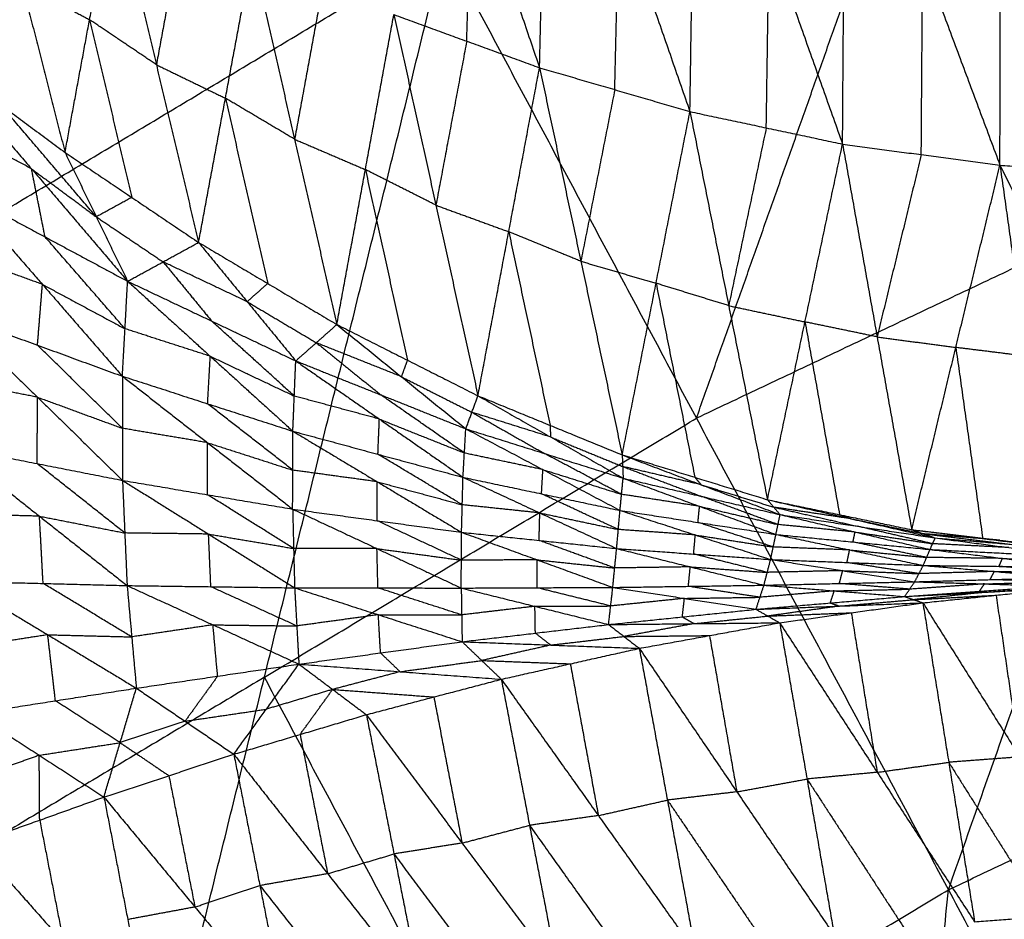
# Model space of a CAD drawing. Header units: millimetres. Extents: x -106 to 110, y -96 to 120.
# Tile 398 of 656: x -36.04 to -29.58, y 71.19 to 77.1. Entities that reach past the tile are written whole.
import ezdxf

# ---------------------------------------------------------------- set-up
doc = ezdxf.new("R2010")
doc.units = ezdxf.units.MM
doc.header["$MEASUREMENT"] = 0
doc.layers.add('Default', color=7, linetype='Continuous', true_color=0x000000)

msp = doc.modelspace()

# ---------------------------------------------------------------- linework, layer by layer
at = {"layer": 'Default'}
for points in [[(-29.9478, 71.3871, 4.1879), (-28.3016, 76.0431, 4.4319), (-26.6554, 80.6991, 4.6759)], [(-33.5211, 79.3888, -0.7889), (-33.0765, 78.0861, -0.5987), (-32.6319, 76.7833, -0.4085)], [(-32.6319, 76.7833, -0.4085), (-32.6037, 77.9768, -0.7162), (-32.5754, 79.1703, -1.024)], [(-32.5754, 79.1703, -1.024), (-32.11, 77.8325, -0.7986), (-31.6445, 76.4948, -0.5733)], [(-31.6021, 74.4821, 4.4319), (-30.779, 76.8101, 4.5539), (-29.9559, 79.138, 4.6759)], [(-31.6445, 76.4948, -0.5733), (-31.6255, 77.743, -0.902), (-31.6066, 78.9911, -1.2306)], [(-31.6066, 78.9911, -1.2306), (-31.1246, 77.6365, -0.9705), (-30.6426, 76.2819, -0.7105)], [(-30.6426, 76.2819, -0.7105), (-30.6335, 77.571, -1.0569), (-30.6243, 78.8601, -1.4033)], [(-30.6243, 78.8601, -1.4033), (-30.1167, 77.5015, -1.113), (-29.6091, 76.143, -0.8227)], [(-29.6091, 76.143, -0.8227), (-29.6084, 77.4593, -1.1838), (-29.6076, 78.7756, -1.5449)], [(-29.6076, 78.7756, -1.5449), (-29.0847, 77.4214, -1.2281), (-28.5618, 76.0672, -0.9113)], [(-36.314, 78.4427, 0.4658), (-36.0305, 77.3348, 0.8938), (-35.7471, 76.2269, 1.3217)], [(-33.1101, 76.9573, -0.3143), (-33.0933, 77.5217, -0.4565), (-33.0765, 78.0861, -0.5987)], [(-35.7471, 76.2269, 1.3217), (-35.586, 77.0983, 0.7701), (-35.4249, 77.9696, 0.2186)], [(-35.4249, 77.9696, 0.2186), (-35.1477, 76.803, 0.7069), (-34.8704, 75.6363, 1.1952)], [(-32.1382, 76.639, -0.4909), (-32.1241, 77.2358, -0.6448), (-32.11, 77.8325, -0.7986)], [(-34.9713, 77.7497, 0.1039), (-35.0595, 77.2763, 0.4054), (-35.1477, 76.803, 0.7069)], [(-31.1435, 76.3883, -0.6419), (-31.134, 77.0124, -0.8062), (-31.1246, 77.6365, -0.9705)], [(-39.5195, 73.8231, 4.6759), (-36.3879, 75.7, 4.6759), (-33.2564, 77.577, 4.6759)], [(-35.6201, 67.9872, 4.1879), (-34.4382, 72.7821, 4.4319), (-33.2564, 77.577, 4.6759)], [(-33.2564, 77.577, 4.6759), (-31.6021, 74.4821, 4.4319), (-29.9478, 71.3871, 4.1879)], [(-34.8704, 75.6363, 1.1952), (-34.6941, 76.583, 0.5922), (-34.5177, 77.5297, -0.0107)], [(-34.5177, 77.5297, -0.0107), (-34.2402, 76.3135, 0.5362), (-33.9626, 75.0974, 1.0831)], [(-30.1258, 76.2124, -0.7666), (-30.1213, 76.857, -0.9398), (-30.1167, 77.5015, -1.113)], [(-36.0305, 77.3348, 0.8938), (-35.8083, 77.2166, 0.832), (-35.586, 77.0983, 0.7701)], [(-34.053, 77.3305, -0.1154), (-34.1466, 76.822, 0.2104), (-34.2402, 76.3135, 0.5362)], [(-33.9626, 75.0974, 1.0831), (-33.7754, 76.1144, 0.4315), (-33.5882, 77.1313, -0.2202)], [(-33.5882, 77.1313, -0.2202), (-33.3122, 75.8805, 0.3831), (-33.0362, 74.6296, 0.9864)], [(-33.5882, 77.1313, -0.2202), (-33.1101, 76.9573, -0.3143), (-32.6319, 76.7833, -0.4085)], [(-35.586, 77.0983, 0.7701), (-35.4474, 76.5149, 1.0143), (-35.3088, 75.9316, 1.2584)], [(-35.1477, 76.803, 0.7069), (-35.3669, 76.9506, 0.7385), (-35.586, 77.0983, 0.7701)], [(-33.1101, 76.9573, -0.3143), (-33.2111, 76.4189, 0.0344), (-33.3122, 75.8805, 0.3831)], [(-36.5986, 76.8584, 1.4633), (-36.1729, 76.5427, 1.3925), (-35.7471, 76.2269, 1.3217)], [(-36.5986, 76.8584, 1.4633), (-35.9673, 76.1198, 1.0552), (-35.3361, 75.3813, 0.6471)], [(-35.1477, 76.803, 0.7069), (-34.9209, 76.693, 0.6496), (-34.6941, 76.583, 0.5922)], [(-33.0362, 74.6296, 0.9864), (-32.8341, 75.7064, 0.289), (-32.6319, 76.7833, -0.4085)], [(-32.6319, 76.7833, -0.4085), (-32.3606, 75.5126, 0.2478), (-32.0893, 74.2418, 0.9042)], [(-32.6319, 76.7833, -0.4085), (-32.1382, 76.639, -0.4909), (-31.6445, 76.4948, -0.5733)], [(-32.1382, 76.639, -0.4909), (-32.2494, 76.0758, -0.1216), (-32.3606, 75.5126, 0.2478)], [(-35.5416, 75.8041, 0.9844), (-35.8572, 76.1734, 1.1884), (-36.1729, 76.5427, 1.3925)], [(-34.6941, 76.583, 0.5922), (-34.5553, 75.9749, 0.8657), (-34.4165, 75.3669, 1.1391)], [(-34.2402, 76.3135, 0.5362), (-34.4671, 76.4483, 0.5642), (-34.6941, 76.583, 0.5922)], [(-32.0893, 74.2418, 0.9042), (-31.8669, 75.3683, 0.1654), (-31.6445, 76.4948, -0.5733)], [(-31.6445, 76.4948, -0.5733), (-31.3901, 75.2211, 0.1314), (-31.1358, 73.9474, 0.8361)], [(-31.6445, 76.4948, -0.5733), (-31.1435, 76.3883, -0.6419), (-30.6426, 76.2819, -0.7105)], [(-35.9673, 76.1198, 1.0552), (-36.2385, 76.2654, 1.056), (-36.5096, 76.411, 1.0568)], [(-31.1435, 76.3883, -0.6419), (-31.2668, 75.8047, -0.2553), (-31.3901, 75.2211, 0.1314)], [(-34.2402, 76.3135, 0.5362), (-34.0078, 76.214, 0.4838), (-33.7754, 76.1144, 0.4315)], [(-31.1358, 73.9474, 0.8361), (-30.8892, 75.1146, 0.0628), (-30.6426, 76.2819, -0.7105)], [(-30.6426, 76.2819, -0.7105), (-30.4157, 75.0163, 0.0353), (-30.1889, 73.7508, 0.7812)], [(-30.6426, 76.2819, -0.7105), (-30.1258, 76.2124, -0.7666), (-29.6091, 76.143, -0.8227)], [(-35.7471, 76.2269, 1.3217), (-35.5416, 75.8041, 0.9844), (-35.3361, 75.3813, 0.6471)], [(-35.7471, 76.2269, 1.3217), (-35.3088, 75.9316, 1.2584), (-34.8704, 75.6363, 1.1952)], [(-30.1258, 76.2124, -0.7666), (-30.2708, 75.6144, -0.3656), (-30.4157, 75.0163, 0.0353)], [(-35.8783, 75.6725, 0.6487), (-35.9228, 75.8961, 0.852), (-35.9673, 76.1198, 1.0552)], [(-35.9673, 76.1198, 1.0552), (-35.7545, 75.962, 1.0198), (-35.5416, 75.8041, 0.9844)], [(-33.7754, 76.1144, 0.4315), (-33.6374, 75.4889, 0.7331), (-33.4994, 74.8635, 1.0348)], [(-33.3122, 75.8805, 0.3831), (-33.5438, 75.9974, 0.4073), (-33.7754, 76.1144, 0.4315)], [(-30.1889, 73.7508, 0.7812), (-29.899, 74.9469, -0.0208), (-29.6091, 76.143, -0.8227)], [(-29.6091, 76.143, -0.8227), (-29.4325, 74.8888, -0.043), (-29.2559, 73.6346, 0.7368)], [(-29.6091, 76.143, -0.8227), (-29.0854, 76.1051, -0.867), (-28.5618, 76.0672, -0.9113)], [(-29.6091, 76.143, -0.8227), (-28.9718, 74.8596, -0.0614), (-28.3344, 73.5763, 0.6999)], [(-28.3016, 76.0431, 4.4319), (-29.9518, 75.2626, 4.4319), (-31.6021, 74.4821, 4.4319)], [(-36.4206, 75.9637, 0.6504), (-35.8956, 75.3607, 0.4589), (-35.3705, 74.7578, 0.2674)], [(-36.4206, 75.9637, 0.6504), (-35.8783, 75.6725, 0.6487), (-35.3361, 75.3813, 0.6471)], [(-35.3088, 75.9316, 1.2584), (-35.4252, 75.8679, 1.1214), (-35.5416, 75.8041, 0.9844)], [(-33.3122, 75.8805, 0.3831), (-33.0731, 75.7935, 0.3361), (-32.8341, 75.7064, 0.289)], [(-35.5416, 75.8041, 0.9844), (-35.3224, 75.6564, 0.9528), (-35.1032, 75.5088, 0.9211)], [(-32.8341, 75.7064, 0.289), (-32.6984, 75.0711, 0.6171), (-32.5627, 74.4357, 0.9453)], [(-32.3606, 75.5126, 0.2478), (-32.5973, 75.6095, 0.2684), (-32.8341, 75.7064, 0.289)], [(-35.3533, 75.0695, 0.4572), (-35.6158, 75.371, 0.553), (-35.8783, 75.6725, 0.6487)], [(-35.3361, 75.3813, 0.6471), (-35.1032, 75.5088, 0.9211), (-34.8704, 75.6363, 1.1952)], [(-34.8704, 75.6363, 1.1952), (-34.5514, 75.2474, 0.9241), (-34.2324, 74.8585, 0.653)], [(-34.8704, 75.6363, 1.1952), (-34.4165, 75.3669, 1.1391), (-33.9626, 75.0974, 1.0831)], [(-35.8956, 75.3607, 0.4589), (-36.1743, 75.4627, 0.4346), (-36.453, 75.5648, 0.4104)], [(-35.1032, 75.5088, 0.9211), (-34.9437, 75.3143, 0.7856), (-34.7842, 75.1199, 0.6501)], [(-34.5514, 75.2474, 0.9241), (-34.8273, 75.3781, 0.9226), (-35.1032, 75.5088, 0.9211)], [(-32.3606, 75.5126, 0.2478), (-32.1137, 75.4404, 0.2066), (-31.8669, 75.3683, 0.1654)], [(-35.3705, 74.7578, 0.2674), (-35.3533, 75.0695, 0.4572), (-35.3361, 75.3813, 0.6471)], [(-35.3361, 75.3813, 0.6471), (-34.7938, 74.8893, 0.5061), (-34.2515, 74.3972, 0.3652)], [(-35.3361, 75.3813, 0.6471), (-34.7842, 75.1199, 0.6501), (-34.2324, 74.8585, 0.653)], [(-35.9279, 74.9618, 0.2189), (-35.9117, 75.1613, 0.3389), (-35.8956, 75.3607, 0.4589)], [(-35.8956, 75.3607, 0.4589), (-35.6244, 75.2151, 0.4581), (-35.3533, 75.0695, 0.4572)], [(-34.4165, 75.3669, 1.1391), (-34.484, 75.3071, 1.0316), (-34.5514, 75.2474, 0.9241)], [(-31.8669, 75.3683, 0.1654), (-31.7397, 74.7315, 0.5178), (-31.6125, 74.0946, 0.8701)], [(-31.3901, 75.2211, 0.1314), (-31.6285, 75.2947, 0.1484), (-31.8669, 75.3683, 0.1654)], [(-34.5514, 75.2474, 0.9241), (-34.3244, 75.1127, 0.8961), (-34.0975, 74.978, 0.8681)], [(-31.3901, 75.2211, 0.1314), (-31.1396, 75.1679, 0.0971), (-30.8892, 75.1146, 0.0628)], [(-36.4854, 75.1659, 0.1705), (-35.9279, 74.9618, 0.2189), (-35.3705, 74.7578, 0.2674)], [(-36.4854, 75.1659, 0.1705), (-35.9277, 74.6202, 0.145), (-35.37, 74.0745, 0.1195)], [(-34.2419, 74.6279, 0.5091), (-34.5131, 74.8739, 0.5796), (-34.7842, 75.1199, 0.6501)], [(-30.8892, 75.1146, 0.0628), (-30.7757, 74.4819, 0.4357), (-30.6623, 73.8491, 0.8086)], [(-30.4157, 75.0163, 0.0353), (-30.6524, 75.0655, 0.0491), (-30.8892, 75.1146, 0.0628)], [(-34.7938, 74.8893, 0.5061), (-35.0735, 74.9794, 0.4817), (-35.3533, 75.0695, 0.4572)], [(-34.2324, 74.8585, 0.653), (-34.0975, 74.978, 0.8681), (-33.9626, 75.0974, 1.0831)], [(-33.9626, 75.0974, 1.0831), (-33.5392, 74.7551, 0.873), (-33.1158, 74.4127, 0.663)], [(-33.9626, 75.0974, 1.0831), (-33.4994, 74.8635, 1.0348), (-33.0362, 74.6296, 0.9864)], [(-30.4157, 75.0163, 0.0353), (-30.1574, 74.9816, 0.0073), (-29.899, 74.9469, -0.0208)], [(-35.3703, 74.4161, 0.1934), (-35.6491, 74.689, 0.2062), (-35.9279, 74.9618, 0.2189)], [(-34.0975, 74.978, 0.8681), (-33.8858, 74.8068, 0.763), (-33.6741, 74.6356, 0.658)], [(-33.5392, 74.7551, 0.873), (-33.8183, 74.8665, 0.8705), (-34.0975, 74.978, 0.8681)], [(-29.899, 74.9469, -0.0208), (-29.8107, 74.3198, 0.3691), (-29.7224, 73.6927, 0.759)], [(-29.4325, 74.8888, -0.043), (-29.6658, 74.9178, -0.0319), (-29.899, 74.9469, -0.0208)], [(-34.811, 74.5775, 0.3163), (-34.8024, 74.7334, 0.4112), (-34.7938, 74.8893, 0.5061)], [(-34.7938, 74.8893, 0.5061), (-34.5179, 74.7586, 0.5076), (-34.2419, 74.6279, 0.5091)], [(-34.2515, 74.3972, 0.3652), (-34.2419, 74.6279, 0.5091), (-34.2324, 74.8585, 0.653)], [(-34.2324, 74.8585, 0.653), (-33.6835, 74.4767, 0.5543), (-33.1345, 74.0948, 0.4555)], [(-34.2324, 74.8585, 0.653), (-33.6741, 74.6356, 0.658), (-33.1158, 74.4127, 0.663)], [(-33.4994, 74.8635, 1.0348), (-33.5193, 74.8093, 0.9539), (-33.5392, 74.7551, 0.873)], [(-35.9277, 74.6202, 0.145), (-36.2077, 74.6753, 0.1092), (-36.4877, 74.7303, 0.0734)], [(-35.3705, 74.7578, 0.2674), (-35.3703, 74.4161, 0.1934), (-35.37, 74.0745, 0.1195)], [(-35.3705, 74.7578, 0.2674), (-34.8117, 74.3218, 0.2628), (-34.2528, 73.8858, 0.2582)], [(-35.3705, 74.7578, 0.2674), (-34.811, 74.5775, 0.3163), (-34.2515, 74.3972, 0.3652)], [(-33.5392, 74.7551, 0.873), (-33.3076, 74.6381, 0.8489), (-33.076, 74.5212, 0.8247)], [(-35.9301, 74.1846, 0.048), (-35.9289, 74.4024, 0.0965), (-35.9277, 74.6202, 0.145)], [(-35.9277, 74.6202, 0.145), (-35.649, 74.5182, 0.1692), (-35.3703, 74.4161, 0.1934)], [(-33.6835, 74.4767, 0.5543), (-33.9627, 74.5523, 0.5317), (-34.2419, 74.6279, 0.5091)], [(-33.1252, 74.2538, 0.5593), (-33.3996, 74.4447, 0.6086), (-33.6741, 74.6356, 0.658)], [(-33.1158, 74.4127, 0.663), (-33.076, 74.5212, 0.8247), (-33.0362, 74.6296, 0.9864)], [(-33.0362, 74.6296, 0.9864), (-32.5627, 74.4357, 0.9453), (-32.0893, 74.2418, 0.9042)], [(-33.0362, 74.6296, 0.9864), (-32.5597, 74.3592, 0.8294), (-32.0832, 74.0887, 0.6724)], [(-34.2522, 74.1415, 0.3117), (-34.5316, 74.3595, 0.314), (-34.811, 74.5775, 0.3163)], [(-34.4382, 72.7821, 4.4319), (-33.0201, 73.6321, 4.4319), (-31.6021, 74.4821, 4.4319)], [(-33.693, 74.246, 0.4104), (-33.6882, 74.3614, 0.4823), (-33.6835, 74.4767, 0.5543)], [(-33.6835, 74.4767, 0.5543), (-33.4043, 74.3652, 0.5568), (-33.1252, 74.2538, 0.5593)], [(-33.076, 74.5212, 0.8247), (-32.8378, 74.386, 0.7462), (-32.5995, 74.2507, 0.6677)], [(-32.5597, 74.3592, 0.8294), (-32.8179, 74.4402, 0.8271), (-33.076, 74.5212, 0.8247)], [(-34.8117, 74.3218, 0.2628), (-35.091, 74.369, 0.2281), (-35.3703, 74.4161, 0.1934)], [(-33.1345, 74.0948, 0.4555), (-33.1252, 74.2538, 0.5593), (-33.1158, 74.4127, 0.663)], [(-33.1158, 74.4127, 0.663), (-32.6097, 74.145, 0.5946), (-32.1037, 73.8772, 0.5262)], [(-33.1158, 74.4127, 0.663), (-32.5995, 74.2507, 0.6677), (-32.0832, 74.0887, 0.6724)], [(-32.5627, 74.4357, 0.9453), (-32.5612, 74.3974, 0.8874), (-32.5597, 74.3592, 0.8294)], [(-34.2528, 73.8858, 0.2582), (-34.2522, 74.1415, 0.3117), (-34.2515, 74.3972, 0.3652)], [(-34.2515, 74.3972, 0.3652), (-33.6977, 74.0654, 0.3742), (-33.1438, 73.7336, 0.3832)], [(-34.2515, 74.3972, 0.3652), (-33.693, 74.246, 0.4104), (-33.1345, 74.0948, 0.4555)], [(-32.5597, 74.3592, 0.8294), (-32.323, 74.2622, 0.8088), (-32.0863, 74.1653, 0.7883)], [(-36.4901, 74.2948, -0.0236), (-35.9301, 74.1846, 0.048), (-35.37, 74.0745, 0.1195)], [(-36.4901, 74.2948, -0.0236), (-35.9149, 73.8394, 0.0643), (-35.3397, 73.3839, 0.1523)], [(-34.8114, 73.9802, 0.1889), (-34.8115, 74.151, 0.2258), (-34.8117, 74.3218, 0.2628)], [(-34.8117, 74.3218, 0.2628), (-34.5319, 74.2317, 0.2873), (-34.2522, 74.1415, 0.3117)], [(-33.1392, 73.9142, 0.4193), (-33.4161, 74.0801, 0.4149), (-33.693, 74.246, 0.4104)], [(-32.6097, 74.145, 0.5946), (-32.8674, 74.1994, 0.5769), (-33.1252, 74.2538, 0.5593)], [(-32.0935, 73.983, 0.5993), (-32.3465, 74.1169, 0.6335), (-32.5995, 74.2507, 0.6677)], [(-32.0893, 74.2418, 0.9042), (-32.0863, 74.1653, 0.7883), (-32.0832, 74.0887, 0.6724)], [(-32.0893, 74.2418, 0.9042), (-31.6125, 74.0946, 0.8701), (-31.1358, 73.9474, 0.8361)], [(-32.0893, 74.2418, 0.9042), (-31.5711, 74.0457, 0.7908), (-31.0529, 73.8496, 0.6775)], [(-29.9478, 71.3871, 4.1879), (-26.9586, 72.8009, 4.1879), (-23.9695, 74.2146, 4.1879)], [(-35.3549, 73.7292, 0.1359), (-35.6425, 73.9569, 0.0919), (-35.9301, 74.1846, 0.048)], [(-32.6191, 73.986, 0.4909), (-32.6144, 74.0655, 0.5427), (-32.6097, 74.145, 0.5946)], [(-32.6097, 74.145, 0.5946), (-32.3516, 74.064, 0.5969), (-32.0935, 73.983, 0.5993)], [(-32.0863, 74.1653, 0.7883), (-31.8272, 74.0672, 0.7316), (-31.5681, 73.9692, 0.6749)], [(-31.5711, 74.0457, 0.7908), (-31.8287, 74.1055, 0.7895), (-32.0863, 74.1653, 0.7883)], [(-33.6977, 74.0654, 0.3742), (-33.9749, 74.1035, 0.3429), (-34.2522, 74.1415, 0.3117)], [(-33.1438, 73.7336, 0.3832), (-33.1392, 73.9142, 0.4193), (-33.1345, 74.0948, 0.4555)], [(-33.1345, 74.0948, 0.4555), (-32.6302, 73.8609, 0.4675), (-32.1258, 73.6269, 0.4795)], [(-33.1345, 74.0948, 0.4555), (-32.6191, 73.986, 0.4909), (-32.1037, 73.8772, 0.5262)], [(-32.1037, 73.8772, 0.5262), (-32.0935, 73.983, 0.5993), (-32.0832, 74.0887, 0.6724)], [(-32.0832, 74.0887, 0.6724), (-31.5816, 73.904, 0.6259), (-31.08, 73.7194, 0.5794)], [(-32.0832, 74.0887, 0.6724), (-31.5681, 73.9692, 0.6749), (-31.0529, 73.8496, 0.6775)], [(-31.6125, 74.0946, 0.8701), (-31.5918, 74.0702, 0.8305), (-31.5711, 74.0457, 0.7908)], [(-35.37, 74.0745, 0.1195), (-35.3549, 73.7292, 0.1359), (-35.3397, 73.3839, 0.1523)], [(-35.37, 74.0745, 0.1195), (-34.8114, 73.9802, 0.1889), (-34.2528, 73.8858, 0.2582)], [(-35.37, 74.0745, 0.1195), (-34.805, 73.7219, 0.2038), (-34.2399, 73.3692, 0.2881)], [(-33.6983, 73.8097, 0.3207), (-33.698, 73.9376, 0.3474), (-33.6977, 74.0654, 0.3742)], [(-33.6977, 74.0654, 0.3742), (-33.4184, 73.9898, 0.3968), (-33.1392, 73.9142, 0.4193)], [(-31.5711, 74.0457, 0.7908), (-31.3327, 73.9721, 0.7738), (-31.0943, 73.8985, 0.7568)], [(-34.2464, 73.6275, 0.2732), (-34.5289, 73.8038, 0.231), (-34.8114, 73.9802, 0.1889)], [(-32.1148, 73.752, 0.5028), (-32.3669, 73.869, 0.4968), (-32.6191, 73.986, 0.4909)], [(-31.5816, 73.904, 0.6259), (-31.8375, 73.9435, 0.6126), (-32.0935, 73.983, 0.5993)], [(-31.0664, 73.7845, 0.6285), (-31.3173, 73.8768, 0.6517), (-31.5681, 73.9692, 0.6749)], [(-34.2528, 73.8858, 0.2582), (-34.2464, 73.6275, 0.2732), (-34.2399, 73.3692, 0.2881)], [(-34.2528, 73.8858, 0.2582), (-33.6994, 73.6267, 0.3334), (-33.1461, 73.3676, 0.4085)], [(-34.2528, 73.8858, 0.2582), (-33.6983, 73.8097, 0.3207), (-33.1438, 73.7336, 0.3832)], [(-32.6302, 73.8609, 0.4675), (-32.8847, 73.8875, 0.4434), (-33.1392, 73.9142, 0.4193)], [(-31.5918, 73.7983, 0.5528), (-31.5867, 73.8512, 0.5893), (-31.5816, 73.904, 0.6259)], [(-31.5816, 73.904, 0.6259), (-31.324, 73.8443, 0.6272), (-31.0664, 73.7845, 0.6285)], [(-31.1358, 73.9474, 0.8361), (-31.0943, 73.8985, 0.7568), (-31.0529, 73.8496, 0.6775)], [(-31.1358, 73.9474, 0.8361), (-30.6623, 73.8491, 0.8086), (-30.1889, 73.7508, 0.7812)], [(-31.1358, 73.9474, 0.8361), (-30.5851, 73.822, 0.7564), (-30.0343, 73.6966, 0.6766)], [(-31.0943, 73.8985, 0.7568), (-30.819, 73.8358, 0.7169), (-30.5436, 73.7731, 0.6771)], [(-30.5851, 73.822, 0.7564), (-30.8397, 73.8602, 0.7566), (-31.0943, 73.8985, 0.7568)], [(-39.5195, 73.8231, 4.6759), (-37.5698, 70.9051, 4.4319), (-35.6201, 67.9872, 4.1879)], [(-35.9149, 73.8394, 0.0643), (-36.1905, 73.8463, 0.0286), (-36.4662, 73.8532, -0.0071)], [(-35.891, 73.3978, 0.0808), (-35.903, 73.6186, 0.0726), (-35.9149, 73.8394, 0.0643)], [(-35.9149, 73.8394, 0.0643), (-35.6349, 73.7843, 0.1001), (-35.3549, 73.7292, 0.1359)], [(-32.6348, 73.6802, 0.4313), (-32.6325, 73.7705, 0.4494), (-32.6302, 73.8609, 0.4675)], [(-32.6302, 73.8609, 0.4675), (-32.3725, 73.8065, 0.4852), (-32.1148, 73.752, 0.5028)], [(-32.1258, 73.6269, 0.4795), (-32.1148, 73.752, 0.5028), (-32.1037, 73.8772, 0.5262)], [(-32.1037, 73.8772, 0.5262), (-31.6093, 73.7161, 0.5391), (-31.115, 73.5549, 0.5521)], [(-32.1037, 73.8772, 0.5262), (-31.5918, 73.7983, 0.5528), (-31.08, 73.7194, 0.5794)], [(-31.08, 73.7194, 0.5794), (-31.0664, 73.7845, 0.6285), (-31.0529, 73.8496, 0.6775)], [(-31.0529, 73.8496, 0.6775), (-30.5606, 73.7352, 0.6454), (-30.0683, 73.6208, 0.6132)], [(-31.0529, 73.8496, 0.6775), (-30.5436, 73.7731, 0.6771), (-30.0343, 73.6966, 0.6766)], [(-30.6623, 73.8491, 0.8086), (-30.6237, 73.8355, 0.7825), (-30.5851, 73.822, 0.7564)], [(-30.5851, 73.822, 0.7564), (-30.3483, 73.7728, 0.7426), (-30.1116, 73.7237, 0.7289)], [(-33.145, 73.5506, 0.3958), (-33.4216, 73.6801, 0.3583), (-33.6983, 73.8097, 0.3207)], [(-31.0975, 73.6371, 0.5658), (-31.3446, 73.7177, 0.5593), (-31.5918, 73.7983, 0.5528)], [(-30.5606, 73.7352, 0.6454), (-30.8135, 73.7598, 0.6369), (-31.0664, 73.7845, 0.6285)], [(-30.0513, 73.6587, 0.6449), (-30.2975, 73.7159, 0.661), (-30.5436, 73.7731, 0.6771)], [(-34.805, 73.7219, 0.2038), (-35.0799, 73.7255, 0.1698), (-35.3549, 73.7292, 0.1359)], [(-34.7898, 73.3766, 0.2202), (-34.7974, 73.5492, 0.212), (-34.805, 73.7219, 0.2038)], [(-34.805, 73.7219, 0.2038), (-34.5257, 73.6747, 0.2385), (-34.2464, 73.6275, 0.2732)], [(-33.1461, 73.3676, 0.4085), (-33.145, 73.5506, 0.3958), (-33.1438, 73.7336, 0.3832)], [(-33.1438, 73.7336, 0.3832), (-32.6475, 73.5527, 0.4416), (-32.1511, 73.3718, 0.5001)], [(-33.1438, 73.7336, 0.3832), (-32.6348, 73.6802, 0.4313), (-32.1258, 73.6269, 0.4795)], [(-31.6093, 73.7161, 0.5391), (-31.862, 73.7341, 0.521), (-32.1148, 73.752, 0.5028)], [(-31.6204, 73.5909, 0.5158), (-31.6149, 73.6535, 0.5275), (-31.6093, 73.7161, 0.5391)], [(-31.6093, 73.7161, 0.5391), (-31.3534, 73.6766, 0.5524), (-31.0975, 73.6371, 0.5658)], [(-31.115, 73.5549, 0.5521), (-31.0975, 73.6371, 0.5658), (-31.08, 73.7194, 0.5794)], [(-31.08, 73.7194, 0.5794), (-30.5965, 73.6177, 0.5893), (-30.113, 73.516, 0.5992)], [(-31.08, 73.7194, 0.5794), (-30.5741, 73.6701, 0.5963), (-30.0683, 73.6208, 0.6132)], [(-30.5741, 73.6701, 0.5963), (-30.5674, 73.7026, 0.6209), (-30.5606, 73.7352, 0.6454)], [(-30.5606, 73.7352, 0.6454), (-30.306, 73.6969, 0.6452), (-30.0513, 73.6587, 0.6449)], [(-30.1889, 73.7508, 0.7812), (-30.1116, 73.7237, 0.7289), (-30.0343, 73.6966, 0.6766)], [(-30.1889, 73.7508, 0.7812), (-29.7224, 73.6927, 0.759), (-29.2559, 73.6346, 0.7368)], [(-30.1889, 73.7508, 0.7812), (-29.6094, 73.6815, 0.7251), (-29.0299, 73.6123, 0.6691)], [(-30.1116, 73.7237, 0.7289), (-29.8219, 73.6891, 0.7009), (-29.5321, 73.6544, 0.6729)], [(-29.6094, 73.6815, 0.7251), (-29.8605, 73.7026, 0.727), (-30.1116, 73.7237, 0.7289)], [(-30.0683, 73.6208, 0.6132), (-30.0513, 73.6587, 0.6449), (-30.0343, 73.6966, 0.6766)], [(-30.0343, 73.6966, 0.6766), (-29.5513, 73.6334, 0.6529), (-29.0682, 73.5702, 0.6291)], [(-30.0343, 73.6966, 0.6766), (-29.5321, 73.6544, 0.6729), (-29.0299, 73.6123, 0.6691)], [(-29.7224, 73.6927, 0.759), (-29.6659, 73.6871, 0.7421), (-29.6094, 73.6815, 0.7251)], [(-33.6994, 73.6267, 0.3334), (-33.9729, 73.6271, 0.3033), (-34.2464, 73.6275, 0.2732)], [(-33.693, 73.3684, 0.3483), (-33.6962, 73.4976, 0.3408), (-33.6994, 73.6267, 0.3334)], [(-33.6994, 73.6267, 0.3334), (-33.4222, 73.5887, 0.3646), (-33.145, 73.5506, 0.3958)], [(-32.1385, 73.4993, 0.4898), (-32.3867, 73.5898, 0.4605), (-32.6348, 73.6802, 0.4313)], [(-32.1511, 73.3718, 0.5001), (-32.1385, 73.4993, 0.4898), (-32.1258, 73.6269, 0.4795)], [(-32.1258, 73.6269, 0.4795), (-31.6423, 73.5066, 0.5238), (-31.1589, 73.3863, 0.5681)], [(-32.1258, 73.6269, 0.4795), (-31.6204, 73.5909, 0.5158), (-31.115, 73.5549, 0.5521)], [(-30.5965, 73.6177, 0.5893), (-30.847, 73.6274, 0.5775), (-31.0975, 73.6371, 0.5658)], [(-30.0906, 73.5684, 0.6062), (-30.3324, 73.6192, 0.6013), (-30.5741, 73.6701, 0.5963)], [(-29.5513, 73.6334, 0.6529), (-29.8013, 73.646, 0.6489), (-30.0513, 73.6587, 0.6449)], [(-29.6094, 73.6815, 0.7251), (-29.3761, 73.6525, 0.714), (-29.1429, 73.6234, 0.7029)], [(-31.1369, 73.4706, 0.5601), (-31.3786, 73.5307, 0.5379), (-31.6204, 73.5909, 0.5158)], [(-30.614, 73.5354, 0.5756), (-30.6052, 73.5765, 0.5825), (-30.5965, 73.6177, 0.5893)], [(-30.5965, 73.6177, 0.5893), (-30.3436, 73.593, 0.5977), (-30.0906, 73.5684, 0.6062)], [(-30.113, 73.516, 0.5992), (-30.0906, 73.5684, 0.6062), (-30.0683, 73.6208, 0.6132)], [(-29.5932, 73.5624, 0.6182), (-29.8419, 73.5654, 0.6122), (-30.0906, 73.5684, 0.6062)], [(-30.0683, 73.6208, 0.6132), (-29.5932, 73.5624, 0.6182), (-29.118, 73.504, 0.6232)], [(-30.0683, 73.6208, 0.6132), (-29.5683, 73.5955, 0.6211), (-29.0682, 73.5702, 0.6291)], [(-29.6155, 73.51, 0.6112), (-29.6043, 73.5362, 0.6147), (-29.5932, 73.5624, 0.6182)], [(-29.5932, 73.5624, 0.6182), (-29.3431, 73.5497, 0.6222), (-29.0931, 73.5371, 0.6261)], [(-32.6475, 73.5527, 0.4416), (-32.8962, 73.5516, 0.4187), (-33.145, 73.5506, 0.3958)], [(-32.6486, 73.3697, 0.4543), (-32.648, 73.4612, 0.4479), (-32.6475, 73.5527, 0.4416)], [(-32.6475, 73.5527, 0.4416), (-32.393, 73.526, 0.4657), (-32.1385, 73.4993, 0.4898)], [(-31.6423, 73.5066, 0.5238), (-31.8904, 73.503, 0.5068), (-32.1385, 73.4993, 0.4898)], [(-31.655, 73.379, 0.5341), (-31.6487, 73.4428, 0.5289), (-31.6423, 73.5066, 0.5238)], [(-31.6423, 73.5066, 0.5238), (-31.3896, 73.4886, 0.5419), (-31.1369, 73.4706, 0.5601)], [(-31.1589, 73.3863, 0.5681), (-31.1369, 73.4706, 0.5601), (-31.115, 73.5549, 0.5521)], [(-31.115, 73.5549, 0.5521), (-30.6419, 73.4818, 0.5816), (-30.1689, 73.4087, 0.6111)], [(-31.115, 73.5549, 0.5521), (-30.614, 73.5354, 0.5756), (-30.113, 73.516, 0.5992)], [(-30.1409, 73.4623, 0.6051), (-30.3775, 73.4989, 0.5904), (-30.614, 73.5354, 0.5756)], [(-30.1689, 73.4087, 0.6111), (-30.1409, 73.4623, 0.6051), (-30.113, 73.516, 0.5992)], [(-30.113, 73.516, 0.5992), (-29.6463, 73.4765, 0.6156), (-29.1796, 73.4371, 0.632)], [(-30.113, 73.516, 0.5992), (-29.6155, 73.51, 0.6112), (-29.118, 73.504, 0.6232)], [(-29.1488, 73.4705, 0.6276), (-29.3821, 73.4902, 0.6194), (-29.6155, 73.51, 0.6112)], [(-30.6419, 73.4818, 0.5816), (-30.8894, 73.4762, 0.5709), (-31.1369, 73.4706, 0.5601)], [(-30.6639, 73.3975, 0.5896), (-30.6529, 73.4396, 0.5856), (-30.6419, 73.4818, 0.5816)], [(-30.6419, 73.4818, 0.5816), (-30.3914, 73.4721, 0.5934), (-30.1409, 73.4623, 0.6051)], [(-30.1689, 73.4087, 0.6111), (-29.6743, 73.4229, 0.6216), (-29.1796, 73.4371, 0.632)], [(-29.6463, 73.4765, 0.6156), (-29.8936, 73.4694, 0.6104), (-30.1409, 73.4623, 0.6051)], [(-29.6743, 73.4229, 0.6216), (-29.6603, 73.4497, 0.6186), (-29.6463, 73.4765, 0.6156)], [(-29.6463, 73.4765, 0.6156), (-29.3976, 73.4735, 0.6216), (-29.1488, 73.4705, 0.6276)], [(-36.4422, 73.4116, 0.0093), (-35.891, 73.3978, 0.0808), (-35.3397, 73.3839, 0.1523)], [(-36.4422, 73.4116, 0.0093), (-35.8606, 73.061, 0.2049), (-35.2789, 72.7104, 0.4005)], [(-35.3093, 73.0472, 0.2764), (-35.6002, 73.2225, 0.1786), (-35.891, 73.3978, 0.0808)], [(-35.3397, 73.3839, 0.1523), (-35.3093, 73.0472, 0.2764), (-35.2789, 72.7104, 0.4005)], [(-35.3397, 73.3839, 0.1523), (-34.7898, 73.3766, 0.2202), (-34.2399, 73.3692, 0.2881)], [(-35.3397, 73.3839, 0.1523), (-34.7757, 73.1261, 0.3181), (-34.2116, 72.8683, 0.484)], [(-34.2257, 73.1188, 0.386), (-34.5078, 73.2477, 0.3031), (-34.7898, 73.3766, 0.2202)], [(-34.2399, 73.3692, 0.2881), (-34.2257, 73.1188, 0.386), (-34.2116, 72.8683, 0.484)], [(-34.2399, 73.3692, 0.2881), (-33.693, 73.3684, 0.3483), (-33.1461, 73.3676, 0.4085)], [(-34.2399, 73.3692, 0.2881), (-33.69, 73.1922, 0.4219), (-33.1401, 73.0153, 0.5557)], [(-33.1431, 73.1915, 0.4821), (-33.418, 73.2799, 0.4152), (-33.693, 73.3684, 0.3483)], [(-33.1461, 73.3676, 0.4085), (-32.6486, 73.3697, 0.4543), (-32.1511, 73.3718, 0.5001)], [(-33.1461, 73.3676, 0.4085), (-33.1431, 73.1915, 0.4821), (-33.1401, 73.0153, 0.5557)], [(-33.1461, 73.3676, 0.4085), (-32.6623, 73.2479, 0.5084), (-32.1786, 73.1281, 0.6083)], [(-32.1648, 73.2499, 0.5542), (-32.4067, 73.3098, 0.5042), (-32.6486, 73.3697, 0.4543)], [(-32.1786, 73.1281, 0.6083), (-32.1648, 73.2499, 0.5542), (-32.1511, 73.3718, 0.5001)], [(-32.1511, 73.3718, 0.5001), (-31.655, 73.379, 0.5341), (-31.1589, 73.3863, 0.5681)], [(-32.1511, 73.3718, 0.5001), (-31.681, 73.2999, 0.5723), (-31.2108, 73.228, 0.6445)], [(-31.1848, 73.3071, 0.6063), (-31.4199, 73.3431, 0.5702), (-31.655, 73.379, 0.5341)], [(-31.2108, 73.228, 0.6445), (-31.1848, 73.3071, 0.6063), (-31.1589, 73.3863, 0.5681)], [(-31.1589, 73.3863, 0.5681), (-30.6639, 73.3975, 0.5896), (-30.1689, 73.4087, 0.6111)], [(-31.1589, 73.3863, 0.5681), (-30.6972, 73.3491, 0.6157), (-30.2355, 73.3119, 0.6633)], [(-30.2022, 73.3603, 0.6372), (-30.433, 73.3789, 0.6134), (-30.6639, 73.3975, 0.5896)], [(-30.2355, 73.3119, 0.6633), (-30.2022, 73.3603, 0.6372), (-30.1689, 73.4087, 0.6111)], [(-30.2355, 73.3119, 0.6633), (-29.744, 73.3465, 0.6651), (-29.2526, 73.3811, 0.667)], [(-30.2355, 73.3119, 0.6633), (-29.6949, 73.3411, 0.6887), (-29.1543, 73.3703, 0.7142)], [(-29.7108, 73.3949, 0.639), (-29.9565, 73.3776, 0.6381), (-30.2022, 73.3603, 0.6372)], [(-30.1689, 73.4087, 0.6111), (-29.7108, 73.3949, 0.639), (-29.2526, 73.3811, 0.667)], [(-30.1156, 73.2707, 0.7425), (-29.6349, 73.3205, 0.7283), (-29.1543, 73.3703, 0.7142)], [(-29.744, 73.3465, 0.6651), (-29.7274, 73.3707, 0.6521), (-29.7108, 73.3949, 0.639)], [(-29.7108, 73.3949, 0.639), (-29.4634, 73.402, 0.6443), (-29.2161, 73.4091, 0.6495)], [(-29.6949, 73.3411, 0.6887), (-29.4492, 73.3584, 0.6897), (-29.2034, 73.3757, 0.6906)], [(-29.2161, 73.4091, 0.6495), (-29.4452, 73.416, 0.6355), (-29.6743, 73.4229, 0.6216)], [(-31.681, 73.2999, 0.5723), (-31.4329, 73.3035, 0.5893), (-31.1848, 73.3071, 0.6063)], [(-31.2108, 73.228, 0.6445), (-30.7231, 73.2699, 0.6539), (-30.2355, 73.3119, 0.6633)], [(-30.6972, 73.3491, 0.6157), (-30.941, 73.3281, 0.611), (-31.1848, 73.3071, 0.6063)], [(-30.7231, 73.2699, 0.6539), (-30.7102, 73.3095, 0.6348), (-30.6972, 73.3491, 0.6157)], [(-30.6972, 73.3491, 0.6157), (-30.4497, 73.3547, 0.6265), (-30.2022, 73.3603, 0.6372)], [(-30.2355, 73.3119, 0.6633), (-30.1755, 73.2913, 0.7029), (-30.1156, 73.2707, 0.7425)], [(-29.6949, 73.3411, 0.6887), (-29.9352, 73.3162, 0.6958), (-30.1755, 73.2913, 0.7029)], [(-30.1755, 73.2913, 0.7029), (-29.9052, 73.3059, 0.7156), (-29.6349, 73.3205, 0.7283)], [(-29.744, 73.3465, 0.6651), (-29.7195, 73.3438, 0.6769), (-29.6949, 73.3411, 0.6887)], [(-29.6349, 73.3205, 0.7283), (-29.5566, 72.7898, 0.2227), (-29.4784, 72.2592, -0.283)], [(-32.6623, 73.2479, 0.5084), (-32.9027, 73.2197, 0.4953), (-33.1431, 73.1915, 0.4821)], [(-32.6623, 73.2479, 0.5084), (-32.4136, 73.2489, 0.5313), (-32.1648, 73.2499, 0.5542)], [(-32.6593, 73.0717, 0.582), (-32.6608, 73.1598, 0.5452), (-32.6623, 73.2479, 0.5084)], [(-31.681, 73.2999, 0.5723), (-31.9229, 73.2749, 0.5632), (-32.1648, 73.2499, 0.5542)], [(-31.6947, 73.178, 0.6264), (-31.6878, 73.239, 0.5993), (-31.681, 73.2999, 0.5723)], [(-31.2108, 73.228, 0.6445), (-30.6632, 73.2493, 0.6935), (-30.1156, 73.2707, 0.7425)], [(-30.6632, 73.2493, 0.6935), (-30.8981, 73.2166, 0.7003), (-31.133, 73.1838, 0.707)], [(-31.0552, 73.1396, 0.7696), (-30.5854, 73.2052, 0.756), (-30.1156, 73.2707, 0.7425)], [(-30.7231, 73.2699, 0.6539), (-30.6932, 73.2596, 0.6737), (-30.6632, 73.2493, 0.6935)], [(-30.6632, 73.2493, 0.6935), (-30.4194, 73.2703, 0.6982), (-30.1755, 73.2913, 0.7029)], [(-30.1156, 73.2707, 0.7425), (-29.9455, 72.2238, -0.2564), (-29.7755, 71.1768, -1.2552)], [(-30.1156, 73.2707, 0.7425), (-29.4784, 72.2592, -0.283), (-28.8411, 71.2477, -1.3084)], [(-33.69, 73.1922, 0.4219), (-33.9579, 73.1555, 0.404), (-34.2257, 73.1188, 0.386)], [(-33.6758, 72.9418, 0.5199), (-33.6829, 73.067, 0.4709), (-33.69, 73.1922, 0.4219)], [(-33.69, 73.1922, 0.4219), (-33.4165, 73.1918, 0.452), (-33.1431, 73.1915, 0.4821)], [(-32.1786, 73.1281, 0.6083), (-31.6947, 73.178, 0.6264), (-31.2108, 73.228, 0.6445)], [(-31.6947, 73.178, 0.6264), (-31.6558, 73.156, 0.6577), (-31.6169, 73.1339, 0.689)], [(-31.6169, 73.1339, 0.689), (-31.3749, 73.1588, 0.698), (-31.133, 73.1838, 0.707)], [(-31.2108, 73.228, 0.6445), (-31.133, 73.1838, 0.707), (-31.0552, 73.1396, 0.7696)], [(-31.133, 73.1838, 0.707), (-30.8592, 73.1945, 0.7315), (-30.5854, 73.2052, 0.756)], [(-30.5854, 73.2052, 0.756), (-30.5004, 72.6817, 0.2566), (-30.4153, 72.1582, -0.2428)], [(-34.7757, 73.1261, 0.3181), (-35.0425, 73.0867, 0.2973), (-35.3093, 73.0472, 0.2764)], [(-34.7453, 72.7894, 0.4423), (-34.7605, 72.9578, 0.3802), (-34.7757, 73.1261, 0.3181)], [(-34.7757, 73.1261, 0.3181), (-34.5007, 73.1224, 0.3521), (-34.2257, 73.1188, 0.386)], [(-33.1401, 73.0153, 0.5557), (-32.6593, 73.0717, 0.582), (-32.1786, 73.1281, 0.6083)], [(-32.1786, 73.1281, 0.6083), (-31.6169, 73.1339, 0.689), (-31.0552, 73.1396, 0.7696)], [(-32.1786, 73.1281, 0.6083), (-32.0777, 73.0499, 0.7017), (-31.9769, 72.9717, 0.7951)], [(-31.6169, 73.1339, 0.689), (-31.8473, 73.0919, 0.6953), (-32.0777, 73.0499, 0.7017)], [(-31.9769, 72.9717, 0.7951), (-31.516, 73.0557, 0.7823), (-31.0552, 73.1396, 0.7696)], [(-31.0552, 73.1396, 0.7696), (-30.876, 72.114, -0.2107), (-30.6967, 71.0883, -1.191)], [(-31.0552, 73.1396, 0.7696), (-30.4153, 72.1582, -0.2428), (-29.7755, 71.1768, -1.2552)], [(-35.8606, 73.061, 0.2049), (-36.1262, 73.0197, 0.1825), (-36.3918, 72.9783, 0.16)], [(-35.8102, 72.6277, 0.3556), (-35.8354, 72.8444, 0.2803), (-35.8606, 73.061, 0.2049)], [(-35.8606, 73.061, 0.2049), (-35.5849, 73.0541, 0.2407), (-35.3093, 73.0472, 0.2764)], [(-32.6593, 73.0717, 0.582), (-32.6089, 73.0326, 0.6287), (-32.5585, 72.9935, 0.6754)], [(-32.5585, 72.9935, 0.6754), (-32.3181, 73.0217, 0.6885), (-32.0777, 73.0499, 0.7017)], [(-32.0777, 73.0499, 0.7017), (-31.7969, 73.0528, 0.742), (-31.516, 73.0557, 0.7823)], [(-31.516, 73.0557, 0.7823), (-31.4264, 72.5429, 0.2922), (-31.3368, 72.03, -0.198)], [(-34.2116, 72.8683, 0.484), (-33.6758, 72.9418, 0.5199), (-33.1401, 73.0153, 0.5557)], [(-33.1401, 73.0153, 0.5557), (-33.0116, 72.8921, 0.6873), (-32.8832, 72.7689, 0.8189)], [(-33.1401, 73.0153, 0.5557), (-32.5585, 72.9935, 0.6754), (-31.9769, 72.9717, 0.7951)], [(-32.5585, 72.9935, 0.6754), (-32.7851, 72.9428, 0.6814), (-33.0116, 72.8921, 0.6873)], [(-33.6758, 72.9418, 0.5199), (-33.6116, 72.8802, 0.5857), (-33.5474, 72.8186, 0.6515)], [(-32.8832, 72.7689, 0.8189), (-32.4301, 72.8703, 0.807), (-31.9769, 72.9717, 0.7951)], [(-31.9769, 72.9717, 0.7951), (-31.7926, 71.9756, -0.1593), (-31.6084, 70.9794, -1.1136)], [(-31.9769, 72.9717, 0.7951), (-31.3368, 72.03, -0.198), (-30.6967, 71.0883, -1.191)], [(-35.2789, 72.7104, 0.4005), (-34.7453, 72.7894, 0.4423), (-34.2116, 72.8683, 0.484)], [(-34.6393, 72.2767, 0.8621), (-34.4255, 72.5725, 0.673), (-34.2116, 72.8683, 0.484)], [(-34.2116, 72.8683, 0.484), (-33.9902, 72.7023, 0.6626), (-33.7688, 72.5363, 0.8412)], [(-34.2116, 72.8683, 0.484), (-33.5474, 72.8186, 0.6515), (-32.8832, 72.7689, 0.8189)], [(-33.5474, 72.8186, 0.6515), (-33.2795, 72.8553, 0.6694), (-33.0116, 72.8921, 0.6873)], [(-33.0116, 72.8921, 0.6873), (-32.7209, 72.8812, 0.7472), (-32.4301, 72.8703, 0.807)], [(-32.4301, 72.8703, 0.807), (-32.3379, 72.3722, 0.3298), (-32.2458, 71.8741, -0.1474)], [(-34.7453, 72.7894, 0.4423), (-34.8522, 72.6415, 0.5368), (-34.9591, 72.4936, 0.6313)], [(-33.5474, 72.8186, 0.6515), (-33.7688, 72.7605, 0.657), (-33.9902, 72.7023, 0.6626)], [(-34.4382, 72.7821, 4.4319), (-36.004, 71.8436, 4.4319), (-37.5698, 70.9051, 4.4319)], [(-32.7839, 69.6871, 4.1879), (-33.6111, 71.2346, 4.3099), (-34.4382, 72.7821, 4.4319)], [(-33.7688, 72.5363, 0.8412), (-33.326, 72.6526, 0.83), (-32.8832, 72.7689, 0.8189)], [(-32.8832, 72.7689, 0.8189), (-32.6976, 71.8101, -0.1015), (-32.5119, 70.8512, -1.022)], [(-32.8832, 72.7689, 0.8189), (-32.2458, 71.8741, -0.1474), (-31.6084, 70.9794, -1.1136)], [(-36.3414, 72.545, 0.3106), (-35.8102, 72.6277, 0.3556), (-35.2789, 72.7104, 0.4005)], [(-35.4918, 71.9953, 0.8818), (-35.3853, 72.3529, 0.6411), (-35.2789, 72.7104, 0.4005)], [(-35.2789, 72.7104, 0.4005), (-34.9591, 72.4936, 0.6313), (-34.6393, 72.2767, 0.8621)], [(-33.9902, 72.7023, 0.6626), (-34.2078, 72.6374, 0.6678), (-34.4255, 72.5725, 0.673)], [(-34.2041, 72.4065, 0.8516), (-34.0971, 72.5544, 0.7571), (-33.9902, 72.7023, 0.6626)], [(-33.9902, 72.7023, 0.6626), (-33.6581, 72.6775, 0.7463), (-33.326, 72.6526, 0.83)], [(-35.3853, 72.3529, 0.6411), (-35.5977, 72.4903, 0.4984), (-35.8102, 72.6277, 0.3556)], [(-33.326, 72.6526, 0.83), (-33.2332, 72.1732, 0.3698), (-33.1404, 71.6938, -0.0904)], [(-36.3414, 72.545, 0.3106), (-35.9166, 72.2701, 0.5962), (-35.4918, 71.9953, 0.8818)], [(-34.9591, 72.4936, 0.6313), (-34.6923, 72.5331, 0.6522), (-34.4255, 72.5725, 0.673)], [(-34.6393, 72.2767, 0.8621), (-34.2041, 72.4065, 0.8516), (-33.7688, 72.5363, 0.8412)], [(-33.7688, 72.5363, 0.8412), (-33.5875, 71.6222, -0.0376), (-33.4061, 70.7081, -0.9163)], [(-33.7688, 72.5363, 0.8412), (-33.1404, 71.6938, -0.0904), (-32.5119, 70.8512, -1.022)], [(-34.9591, 72.4936, 0.6313), (-35.1722, 72.4232, 0.6362), (-35.3853, 72.3529, 0.6411)], [(-34.2041, 72.4065, 0.8516), (-34.1134, 71.9495, 0.4122), (-34.0227, 71.4924, -0.0271)], [(-35.9166, 72.2701, 0.5962), (-35.651, 72.3115, 0.6187), (-35.3853, 72.3529, 0.6411)], [(-35.3853, 72.3529, 0.6411), (-35.2254, 72.2444, 0.7565), (-35.0655, 72.136, 0.8719)], [(-35.9166, 72.2701, 0.5962), (-36.1275, 72.1946, 0.601), (-36.3384, 72.1191, 0.6057)], [(-35.9136, 71.8443, 0.8913), (-35.9151, 72.0572, 0.7437), (-35.9166, 72.2701, 0.5962)], [(-35.4918, 71.9953, 0.8818), (-35.0655, 72.136, 0.8719), (-34.6393, 72.2767, 0.8621)], [(-34.6393, 72.2767, 0.8621), (-34.4679, 71.4148, 0.0321), (-34.2966, 70.5528, -0.7979)], [(-34.6393, 72.2767, 0.8621), (-34.0227, 71.4924, -0.0271), (-33.4061, 70.7081, -0.9163)], [(-30.4153, 72.1582, -0.2428), (-30.1804, 72.191, -0.2496), (-29.9455, 72.2238, -0.2564)], [(-29.4784, 72.2592, -0.283), (-29.712, 72.2415, -0.2697), (-29.9455, 72.2238, -0.2564)], [(-29.9455, 72.2238, -0.2564), (-29.6269, 71.718, -0.7691), (-29.3083, 71.2122, -1.2818)], [(-30.4153, 72.1582, -0.2428), (-30.6457, 72.1361, -0.2268), (-30.876, 72.114, -0.2107)], [(-35.0655, 72.136, 0.8719), (-34.9799, 71.705, 0.4569), (-34.8942, 71.274, 0.042)], [(-31.3368, 72.03, -0.198), (-31.1064, 72.072, -0.2044), (-30.876, 72.114, -0.2107)], [(-30.876, 72.114, -0.2107), (-30.556, 71.6233, -0.7169), (-30.2361, 71.1326, -1.2231)], [(-31.3368, 72.03, -0.198), (-31.5647, 72.0028, -0.1786), (-31.7926, 71.9756, -0.1593)], [(-36.3355, 71.6932, 0.9008), (-35.9136, 71.8443, 0.8913), (-35.4918, 71.9953, 0.8818)], [(-35.4918, 71.9953, 0.8818), (-35.3353, 71.1918, 0.1063), (-35.1787, 70.3883, -0.6692)], [(-35.4918, 71.9953, 0.8818), (-34.8942, 71.274, 0.042), (-34.2966, 70.5528, -0.7979)], [(-32.2458, 71.8741, -0.1474), (-32.0192, 71.9249, -0.1533), (-31.7926, 71.9756, -0.1593)], [(-31.7926, 71.9756, -0.1593), (-31.4726, 71.5047, -0.6558), (-31.1526, 71.0339, -1.1523)], [(-35.9136, 71.8443, 0.8913), (-35.8354, 71.4425, 0.5035), (-35.7571, 71.0408, 0.1158)], [(-32.2458, 71.8741, -0.1474), (-32.4717, 71.8421, -0.1244), (-32.6976, 71.8101, -0.1015)], [(-33.1404, 71.6938, -0.0904), (-32.919, 71.7519, -0.096), (-32.6976, 71.8101, -0.1015)], [(-32.6976, 71.8101, -0.1015), (-32.3789, 71.3627, -0.5847), (-32.0601, 70.9153, -1.0678)], [(-36.3355, 71.6932, 0.9008), (-35.7571, 71.0408, 0.1158), (-35.1787, 70.3883, -0.6692)], [(-33.1404, 71.6938, -0.0904), (-33.3639, 71.658, -0.064), (-33.5875, 71.6222, -0.0376)], [(-34.0227, 71.4924, -0.0271), (-33.8051, 71.5573, -0.0324), (-33.5875, 71.6222, -0.0376)], [(-33.5875, 71.6222, -0.0376), (-33.2732, 71.2009, -0.5034), (-32.959, 70.7797, -0.9692)], [(-34.0227, 71.4924, -0.0271), (-34.2453, 71.4536, 0.0025), (-34.4679, 71.4148, 0.0321)], [(-35.6201, 67.9872, 4.1879), (-32.7839, 69.6871, 4.1879), (-29.9478, 71.3871, 4.1879)], [(-34.8942, 71.274, 0.042), (-34.6811, 71.3444, 0.037), (-34.4679, 71.4148, 0.0321)], [(-34.4679, 71.4148, 0.0321), (-34.1597, 71.0226, -0.4125), (-33.8514, 70.6305, -0.8571)], [(-30.9537, 61.0034, 3.952), (-30.4507, 66.1952, 4.07), (-29.9478, 71.3871, 4.1879)], [(-29.9478, 71.3871, 4.1879), (-27.968, 67.6833, 4.07), (-25.9883, 63.9795, 3.952)], [(-34.8942, 71.274, 0.042), (-35.1147, 71.2329, 0.0741), (-35.3353, 71.1918, 0.1063)], [(-29.7755, 71.1768, -1.2552), (-29.3083, 71.2122, -1.2818), (-28.8411, 71.2477, -1.3084)]]:
    msp.add_open_spline(points, degree=2, dxfattribs=at)

doc.saveas('drawing.dxf')
